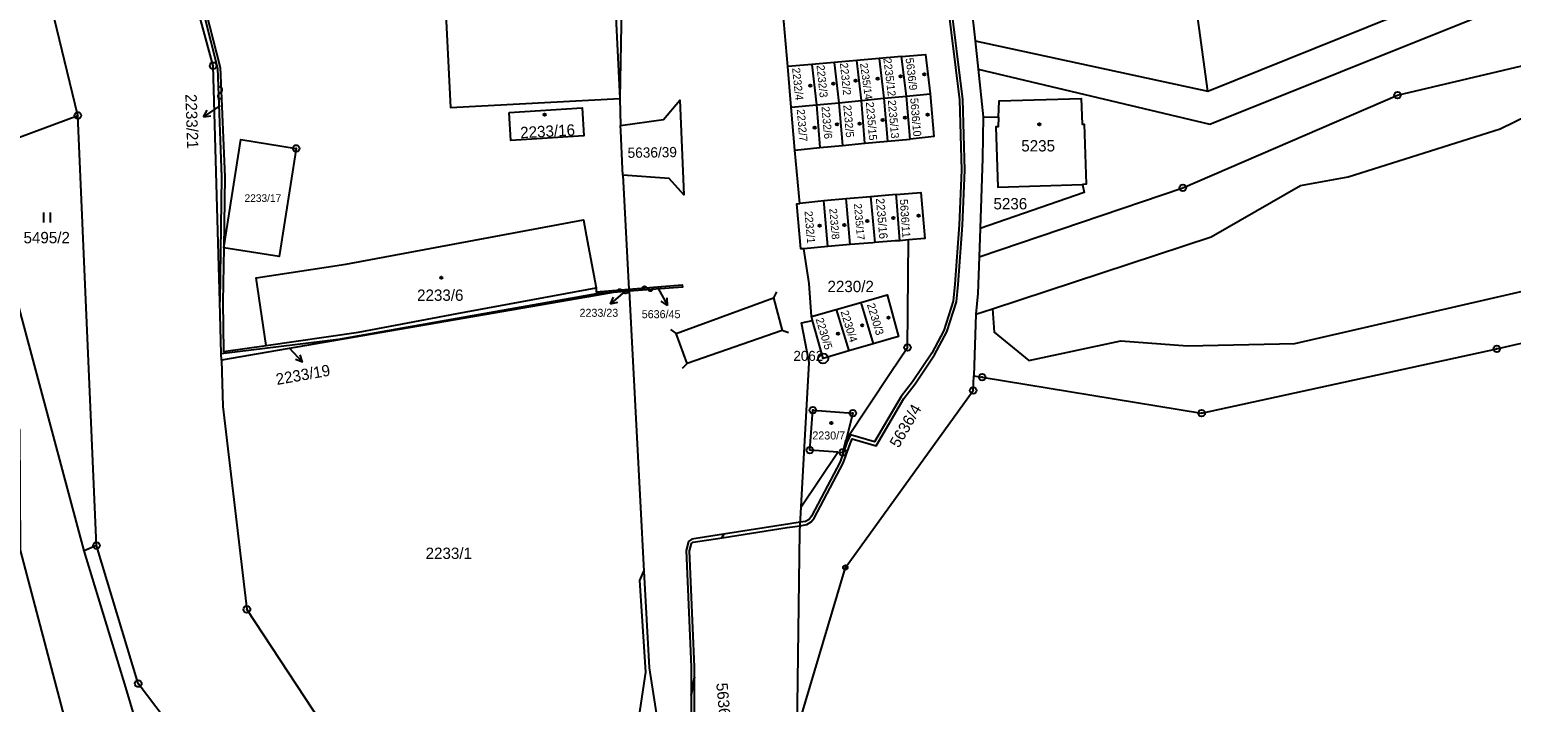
# Model space of a CAD drawing. Extents: x -644096 to -634268, y -1141430 to -1133463.
# Drawn here: x -638206.9 to -637984.7, y -1139805.7 to -1139704.9 of the extents above; entities that cross this region are included whole.
import ezdxf

# ---------------------------------------------------------------- set-up
doc = ezdxf.new("R2010")
doc.units = 0
for name, color, linetype in [('_CIVIL_CONSTRUCTION', 7, 'Continuous'), ('B_Hranice _3D', 7, 'Continuous'), ('M_Svah_Nasyp', 7, 'Continuous'), ('M_Svah_Zarez', 7, 'Continuous'), ('svrsek_osa_sjezdy', 7, 'Continuous'), ('svrsek_osa_VRT', 7, 'Continuous'), ('svrsek_popisy_VRT', 7, 'Continuous'), ('terminal_VRT', 7, 'Continuous')]:
    doc.layers.add(name, color=color, linetype=linetype)

msp = doc.modelspace()

# ---------------------------------------------------------------- linework, layer by layer
at = {"layer": '_CIVIL_CONSTRUCTION'}
for centre, radius in [((-638179.41, -1139710.28), 0.5), ((-638179.41, -1139710.28), 0.0303), ((-638001.83, -1139714.71), 0.5), ((-638001.83, -1139714.71), 0.0303), ((-638199.7, -1139717.73), 0.5), ((-638199.7, -1139717.73), 0.0303), ((-638166.96, -1139722.68), 0.5), ((-638166.96, -1139722.68), 0.0303), ((-638034.01, -1139728.59), 0.5), ((-638034.01, -1139728.59), 0.0303), ((-638087.95, -1139754.16), 0.75), ((-638075.29, -1139752.51), 0.5), ((-638075.29, -1139752.51), 0.0303), ((-637986.93, -1139752.71), 0.5), ((-637986.93, -1139752.71), 0.0303), ((-638087.95, -1139754.16), 0.03), ((-638064.1, -1139756.96), 0.5), ((-638064.1, -1139756.96), 0.0303), ((-638065.44, -1139758.97), 0.5), ((-638065.44, -1139758.97), 0.0303), ((-638089.48, -1139761.91), 0.5), ((-638089.48, -1139761.91), 0.0303), ((-638083.5, -1139762.36), 0.5), ((-638083.5, -1139762.36), 0.0303), ((-638031.19, -1139762.36), 0.5), ((-638031.19, -1139762.36), 0.0303), ((-638089.93, -1139767.9), 0.5), ((-638089.93, -1139767.9), 0.0303), ((-638084.98, -1139768.24), 0.5), ((-638084.98, -1139768.24), 0.0303), ((-638196.91, -1139782.22), 0.5), ((-638196.91, -1139782.22), 0.0303), ((-638084.61, -1139785.5), 0.335), ((-638084.61, -1139785.5), 0.0203), ((-638174.34, -1139791.77), 0.5), ((-638174.34, -1139791.77), 0.0303), ((-638190.63, -1139802.91), 0.5), ((-638190.63, -1139802.91), 0.0303)]:
    msp.add_circle(centre, radius, dxfattribs=at)
at = {"layer": 'B_Hranice _3D'}
msp.add_lwpolyline([(-638069.32, -1139700.47), (-638067.5, -1139715.38), (-638067.21, -1139725.96), (-638067.56, -1139734.16), (-638068.17, -1139743.02), (-638068.45, -1139745.58), (-638069.86, -1139749.99), (-638071.66, -1139753.35), (-638074.54, -1139757.69), (-638076.25, -1139759.89), (-638080.24, -1139766.68), (-638083.85, -1139765.62), (-638084.37, -1139766.77), (-638085.4, -1139769.67), (-638089.69, -1139777.81), (-638090.06, -1139778.28), (-638090.58, -1139778.59), (-638091.37, -1139778.71), (-638092.94, -1139778.95), (-638102.86, -1139780.49), (-638103.1, -1139781.04), (-638093.32, -1139779.52), (-638091.4, -1139779.23), (-638090.4, -1139779.07), (-638089.72, -1139778.66), (-638089.27, -1139778.09), (-638084.94, -1139769.87), (-638083.91, -1139766.95), (-638083.57, -1139766.22), (-638080, -1139767.28), (-638075.83, -1139760.17), (-638074.14, -1139757.99), (-638071.24, -1139753.61), (-638069.4, -1139750.19), (-638067.95, -1139745.68), (-638067.67, -1139743.06), (-638067.06, -1139734.18), (-638066.71, -1139725.96), (-638067, -1139715.34), (-638068.82, -1139700.41)], dxfattribs=at)
for points in [[(-638102.86, -1139780.49), (-638107.64, -1139781.23), (-638108.13, -1139781.59), (-638108.48, -1139782.95), (-638107.73, -1139800.41), (-638107.74, -1139804.62), (-638107.23, -1139801.95), (-638107.23, -1139800.39), (-638107.98, -1139783.01), (-638107.69, -1139781.89), (-638107.44, -1139781.71), (-638103.1, -1139781.04)], [(-638112.99, -1139847.44), (-638112.6, -1139847.76), (-638109.8, -1139844.02), (-638108.74, -1139840), (-638109.08, -1139835.02), (-638110.1, -1139828.69), (-638109.9, -1139826.94), (-638109.7, -1139825.28), (-638107.29, -1139820.71), (-638107.23, -1139801.95), (-638107.74, -1139804.62), (-638107.79, -1139820.59), (-638110.18, -1139825.11), (-638110.6, -1139828.71), (-638109.58, -1139835.08), (-638109.24, -1139839.96), (-638110.26, -1139843.8)]]:
    msp.add_lwpolyline(points, close=True, dxfattribs=at)
at = {"layer": 'M_Svah_Nasyp'}
for p, q in [((-638121.51, -1139651.69), (-638118.45, -1139715.22)), ((-638094.92, -1139744.18), (-638095.37, -1139745.07)), ((-638110, -1139750.42), (-638095.37, -1139745.07)), ((-638095.37, -1139745.07), (-638094.07, -1139749.99)), ((-638110.81, -1139749.83), (-638110, -1139750.42)), ((-638108.32, -1139754.91), (-638110, -1139750.42)), ((-638094.07, -1139749.99), (-638108.32, -1139754.91)), ((-638093.12, -1139750.3), (-638094.07, -1139749.99)), ((-638109.03, -1139755.62), (-638108.32, -1139754.91))]:
    msp.add_line(p, q, dxfattribs=at)
at = {"layer": 'M_Svah_Zarez'}
for p, q in [((-638178.23, -1139714.23), (-638178.51, -1139714.45)), ((-638118.13, -1139743.97), (-638117.87, -1139744.21)), ((-638114.39, -1139743.59), (-638114.16, -1139743.85))]:
    msp.add_line(p, q, dxfattribs=at)
for centre in [(-638072.75, -1139711.59), (-638089.88, -1139713.29), (-638086.4, -1139712.97), (-638083.08, -1139712.54), (-638079.76, -1139712.25), (-638076.33, -1139711.88), (-638129.71, -1139717.64), (-638079.01, -1139718.4), (-638075.65, -1139718.06), (-638072.29, -1139717.62), (-638089.2, -1139719.58), (-638085.84, -1139719.05), (-638082.48, -1139718.95), (-638055.51, -1139719.05), (-638081.33, -1139733.55), (-638077.4, -1139733.13), (-638073.63, -1139732.78), (-638088.47, -1139734.25), (-638084.74, -1139734.14), (-638145.18, -1139742.08), (-638082.09, -1139749.2), (-638078.14, -1139748.04), (-638085.7, -1139750.46), (-638086.7, -1139763.82)]:
    msp.add_circle(centre, 0.175, dxfattribs=at)
for centre, start, end in [((-638178.45, -1139713.88), 301.2914, 93.2189), ((-638178.29, -1139714.8), 121.2914, 273.2189), ((-638118.45, -1139744.22), 38.2914, 190.2189), ((-638117.55, -1139743.96), 218.2914, 10.2189), ((-638114.73, -1139743.81), 33.2914, 185.2189), ((-638113.81, -1139743.63), 213.2914, 5.2189)]:
    msp.add_arc(centre, 0.411, start, end, dxfattribs=at)
at = {"layer": 'svrsek_osa_sjezdy'}
for p, q in [((-638204.78, -1139733.77), (-638204.78, -1139732.27)), ((-638203.78, -1139733.77), (-638203.78, -1139732.27))]:
    msp.add_line(p, q, dxfattribs=at)
at = {"layer": 'svrsek_popisy_VRT'}
for p, q in [((-638178.35, -1139716.26), (-638180.84, -1139717.94)), ((-638180.84, -1139717.94), (-638180.29, -1139716.96)), ((-638180.84, -1139717.94), (-638179.73, -1139717.79)), ((-638117.56, -1139744.03), (-638119.83, -1139746)), ((-638119.83, -1139746), (-638119.4, -1139744.96)), ((-638112.71, -1139743.57), (-638111.3, -1139746.22)), ((-638119.83, -1139746), (-638118.74, -1139745.72)), ((-638111.3, -1139746.22), (-638112.21, -1139745.57)), ((-638111.3, -1139746.22), (-638111.33, -1139745.1)), ((-638168.07, -1139752.51), (-638166.02, -1139754.71)), ((-638166.02, -1139754.71), (-638166.34, -1139753.63)), ((-638166.02, -1139754.71), (-638167.07, -1139754.31))]:
    msp.add_line(p, q, dxfattribs=at)
at = {"layer": 'terminal_VRT'}
for p, q in [((-638030.28, -1139714.08), (-638033.21, -1139692.52)), ((-638093.22, -1139710.4), (-638093.98, -1139701.89)), ((-638065.17, -1139706.56), (-638064.7, -1139710.81)), ((-638065.17, -1139706.56), (-638030.28, -1139714.08)), ((-638079.53, -1139709.2), (-638082.9, -1139709.5)), ((-638076.18, -1139708.91), (-638079.53, -1139709.2)), ((-638079.53, -1139709.2), (-638078.83, -1139715.17)), ((-638075.45, -1139714.85), (-638076.18, -1139708.91)), ((-638089.63, -1139710.09), (-638093.22, -1139710.4)), ((-638092.74, -1139716.52), (-638093.22, -1139710.4)), ((-638086.27, -1139709.79), (-638089.63, -1139710.09)), ((-638089.63, -1139710.09), (-638088.96, -1139716.15)), ((-638082.9, -1139709.5), (-638086.27, -1139709.79)), ((-638086.27, -1139709.79), (-638085.58, -1139715.83)), ((-638082.21, -1139715.5), (-638082.9, -1139709.5)), ((-638064.7, -1139710.81), (-638063.97, -1139717.94)), ((-638118.45, -1139715.22), (-638118.32, -1139719.25)), ((-638088.96, -1139716.15), (-638085.58, -1139715.83)), ((-638085.58, -1139715.83), (-638082.21, -1139715.5)), ((-638085.58, -1139715.83), (-638085.04, -1139722.23)), ((-638082.21, -1139715.5), (-638078.83, -1139715.17)), ((-638081.67, -1139721.9), (-638082.21, -1139715.5)), ((-638078.83, -1139715.17), (-638075.45, -1139714.85)), ((-638078.83, -1139715.17), (-638078.29, -1139721.58)), ((-638075.45, -1139714.85), (-638071.87, -1139714.5)), ((-638074.9, -1139721.29), (-638075.45, -1139714.85)), ((-638212.92, -1139722.66), (-638199.7, -1139717.73)), ((-638196.91, -1139782.22), (-638199.7, -1139717.73)), ((-638092.74, -1139716.52), (-638088.96, -1139716.15)), ((-638092.19, -1139722.92), (-638092.74, -1139716.52)), ((-638088.96, -1139716.15), (-638088.42, -1139722.56)), ((-638063.97, -1139717.94), (-638061.65, -1139718)), ((-638092.19, -1139722.92), (-638088.42, -1139722.56)), ((-638088.42, -1139722.56), (-638085.04, -1139722.23)), ((-638085.04, -1139722.23), (-638081.67, -1139721.9)), ((-638081.67, -1139721.9), (-638078.29, -1139721.58)), ((-638078.29, -1139721.58), (-638074.9, -1139721.29)), ((-638198.75, -1139783.01), (-638214.74, -1139723.34)), ((-638091.43, -1139730.93), (-638092.19, -1139722.92)), ((-638117.97, -1139726.7), (-638117.06, -1139743.77)), ((-638087.84, -1139730.55), (-638091.43, -1139730.93)), ((-638084.47, -1139730.25), (-638087.84, -1139730.55)), ((-638080.82, -1139729.92), (-638084.47, -1139730.25)), ((-638076.99, -1139729.59), (-638080.82, -1139729.92)), ((-638064.41, -1139734.67), (-638064.57, -1139738.94)), ((-638087.24, -1139737.4), (-638090.83, -1139737.71)), ((-638083.87, -1139737.1), (-638087.24, -1139737.4)), ((-638075.15, -1139736.39), (-638076.45, -1139736.51)), ((-638117.06, -1139743.86), (-638119.45, -1139744.27)), ((-638117.05, -1139744.1), (-638119.45, -1139744.27)), ((-638117.06, -1139743.86), (-638117.06, -1139743.77)), ((-638117.05, -1139744.1), (-638117.06, -1139743.86)), ((-638117.05, -1139744.1), (-638114.81, -1139786.03)), ((-638178.2, -1139753.45), (-638178.41, -1139745.69)), ((-638089.69, -1139747.9), (-638086, -1139746.83)), ((-638086, -1139746.83), (-638082.28, -1139745.76)), ((-638086, -1139746.83), (-638084.07, -1139753.03)), ((-638082.28, -1139745.76), (-638080.46, -1139751.98)), ((-638065.03, -1139747.55), (-638062.53, -1139746.73)), ((-638089.52, -1139748.5), (-638089.69, -1139747.9)), ((-638065.03, -1139747.55), (-638065.36, -1139756.75)), ((-638178.17, -1139754.4), (-638178.2, -1139753.45)), ((-638080.46, -1139751.98), (-638084.07, -1139753.03)), ((-638091.24, -1139776.41), (-638085.75, -1139768.19)), ((-638196.91, -1139782.22), (-638198.75, -1139783.01))]:
    msp.add_line(p, q, dxfattribs=at)
for points in [[(-638064.7, -1139710.81), (-638029.95, -1139719.06), (-637971.45, -1139695.54), (-637941.55, -1139684.66), (-637864.73, -1139663.89), (-637841.43, -1139654.88), (-637827.58, -1139644.9), (-637814.99, -1139626.01), (-637786.46, -1139604.1), (-637780.04, -1139601.55), (-637766.47, -1139596.16)], [(-638030.28, -1139714.08), (-637974.36, -1139691.56), (-637942.39, -1139680.32), (-637865.84, -1139659.7), (-637843.56, -1139651.86), (-637830.51, -1139642.68), (-637817.7, -1139623.32), (-637790.26, -1139602.95), (-637786.64, -1139600.26)], [(-638064.57, -1139738.94), (-638034.01, -1139728.59), (-638001.83, -1139714.71), (-637964.71, -1139705.97), (-637937.86, -1139704.18), (-637919.35, -1139694.46), (-637898.67, -1139688.76), (-637874.75, -1139680.51), (-637871.39, -1139675.15), (-637844.39, -1139672.52), (-637824.93, -1139656.02), (-637811.95, -1139628.74), (-637784.59, -1139613.36), (-637769.79, -1139601.48)], [(-638062.53, -1139746.73), (-638029.75, -1139735.92), (-638016.37, -1139728.23), (-638009.23, -1139726.94), (-637986.42, -1139719.74), (-637974.04, -1139713.71), (-637936.73, -1139709.14), (-637909.46, -1139702.79), (-637881.44, -1139691.25), (-637852.2, -1139680.47), (-637835.36, -1139674.64), (-637823.85, -1139663.94), (-637807.12, -1139641.26), (-637810.07, -1139637.51), (-637797.17, -1139623.31), (-637793.77, -1139624.34), (-637766.1, -1139602.63), (-637761.97, -1139602.47), (-637745.85, -1139608.77)], [(-638062.53, -1139746.73), (-638062.31, -1139750.2), (-638057.08, -1139754.46), (-638043.29, -1139751.51), (-638033.32, -1139752.28), (-638017.22, -1139751.94), (-637976.34, -1139742.55), (-637973.32, -1139739.76), (-637966.7, -1139740.34), (-637945.28, -1139735.91), (-637917.72, -1139729.8), (-637852.73, -1139708.31), (-637824.37, -1139694.79), (-637811.2, -1139683.49), (-637798.84, -1139676.29), (-637783.23, -1139651.86), (-637771.58, -1139637.92), (-637742.79, -1139624.04), (-637729.39, -1139619.12)], [(-638120.94, -1139651.66), (-638121.51, -1139651.69), (-638122.34, -1139637.76), (-638131.38, -1139638.2), (-638134.88, -1139638.39), (-638134.7, -1139641.89), (-638134.16, -1139652.39), (-638133.96, -1139652.38), (-638133.77, -1139655.57), (-638146.84, -1139656.24), (-638154.87, -1139656.63), (-638154.05, -1139672.86), (-638151.09, -1139672.74), (-638150.88, -1139676.88), (-638145.83, -1139676.64), (-638143.84, -1139716.55), (-638118.45, -1139715.22)], [(-638065.36, -1139756.75), (-638064.1, -1139756.96), (-638031.19, -1139762.36), (-637986.93, -1139752.71), (-637943.47, -1139742.75), (-637915.92, -1139736.03), (-637877.49, -1139726.53), (-637853.92, -1139719.79), (-637830.06, -1139709.87), (-637803.02, -1139694.4), (-637796, -1139690.55), (-637770.42, -1139665.72), (-637759.32, -1139651.52), (-637748.61, -1139641.53)], [(-638203.39, -1139645.77), (-638195.99, -1139661.46), (-638195.79, -1139661.4), (-638187.05, -1139679.96), (-638181.37, -1139697.96), (-638181.56, -1139698.01), (-638178.35, -1139710.56), (-638177.68, -1139726.95), (-638177.82, -1139737.57), (-638177.94, -1139745.66), (-638177.86, -1139753.1), (-638171.45, -1139752.23)], [(-638120.94, -1139651.66), (-638118.19, -1139701.45), (-638118.45, -1139715.22)], [(-638199.7, -1139717.73), (-638204.04, -1139699.75), (-638220.33, -1139667.78)], [(-638069.08, -1139676.68), (-638066.9, -1139690.92), (-638065.17, -1139706.56)], [(-638178.41, -1139745.69), (-638179.41, -1139710.28), (-638187.61, -1139680.12)], [(-638187.61, -1139680.12), (-638181.92, -1139698.14), (-638178.78, -1139710.63), (-638178.14, -1139726.96), (-638178.41, -1139745.69)], [(-638076.18, -1139708.91), (-638072.59, -1139708.6), (-638071.87, -1139714.5)], [(-638118.32, -1139719.25), (-638111.87, -1139718.36), (-638109.45, -1139715.46), (-638108.84, -1139729.64), (-638111.02, -1139727.17), (-638117.97, -1139726.7)], [(-638071.87, -1139714.5), (-638071.34, -1139720.91), (-638072.21, -1139721), (-638074.9, -1139721.29)], [(-638061.65, -1139718), (-638061.56, -1139715.57), (-638049.23, -1139715.18), (-638049.11, -1139719.04), (-638048.78, -1139719.03), (-638048.49, -1139728.05), (-638049.04, -1139728.07)], [(-638135.04, -1139717.29), (-638124.06, -1139716.61), (-638123.8, -1139720.82), (-638134.79, -1139721.49), (-638135.04, -1139717.29)], [(-638063.97, -1139717.94), (-638064.03, -1139724.14), (-638064.41, -1139734.67)], [(-638061.65, -1139718), (-638061.7, -1139719.44), (-638062.05, -1139719.46), (-638061.77, -1139728.47), (-638049.04, -1139728.07)], [(-638117.97, -1139726.7), (-638118.02, -1139725.73), (-638118.29, -1139720.03), (-638118.32, -1139719.25)], [(-638177.82, -1139737.57), (-638175.26, -1139721.37), (-638166.96, -1139722.68), (-638169.52, -1139738.88), (-638177.82, -1139737.57)], [(-638143.37, -1139961.91), (-638143.18, -1139951.04), (-638146.19, -1139937.47), (-638195.09, -1139832.97), (-638208.27, -1139782.9), (-638208.38, -1139764.93), (-638222.81, -1139727.54)], [(-638076.99, -1139729.59), (-638073.27, -1139729.27), (-638072.71, -1139736.18), (-638075.15, -1139736.39)], [(-638049.04, -1139728.07), (-638048.81, -1139729.28), (-638064.41, -1139734.67)], [(-638090.83, -1139737.71), (-638091.27, -1139737.75), (-638091.9, -1139730.98), (-638091.43, -1139730.93)], [(-638087.24, -1139737.4), (-638087.8, -1139731.02), (-638087.84, -1139730.55)], [(-638083.87, -1139737.1), (-638084.43, -1139730.72), (-638084.47, -1139730.25)], [(-638080.82, -1139729.92), (-638080.77, -1139730.4), (-638080.18, -1139736.78)], [(-638076.45, -1139736.51), (-638076.95, -1139730.06), (-638076.99, -1139729.59)], [(-638171.45, -1139752.23), (-638172.94, -1139742.07), (-638159.53, -1139740.03), (-638123.88, -1139733.38), (-638123.45, -1139735.64), (-638121.98, -1139743.59)], [(-638089.69, -1139747.9), (-638090.05, -1139742.93), (-638090.83, -1139737.71)], [(-638084.49, -1139766.3), (-638077.77, -1139756.22), (-638075.29, -1139752.51), (-638075.15, -1139736.39)], [(-638080.18, -1139736.78), (-638080.51, -1139736.81), (-638083.87, -1139737.1)], [(-638076.45, -1139736.51), (-638077.15, -1139736.52), (-638080.18, -1139736.78)], [(-638064.57, -1139738.94), (-638064.77, -1139744.43), (-638065.03, -1139747.55)], [(-638119.45, -1139744.27), (-638121.95, -1139744.46), (-638160.59, -1139751.31), (-638178.2, -1139753.45)], [(-638119.45, -1139744.27), (-638121.97, -1139744.71), (-638178.17, -1139754.4)], [(-638171.45, -1139752.23), (-638157.59, -1139750.2), (-638142.82, -1139747.44), (-638121.98, -1139743.59)], [(-638121.98, -1139743.59), (-638121.99, -1139744.17), (-638117.06, -1139743.77)], [(-638117.06, -1139743.77), (-638109.07, -1139743.12), (-638109.03, -1139743.5), (-638117.05, -1139744.1)], [(-638082.28, -1139745.76), (-638078.34, -1139744.62), (-638076.62, -1139750.86), (-638080.46, -1139751.98)], [(-638091.24, -1139776.41), (-638090.02, -1139754.75), (-638091.18, -1139748.84), (-638089.52, -1139748.5)], [(-638084.07, -1139753.03), (-638087.95, -1139754.16), (-638089.52, -1139748.5)], [(-638178.17, -1139754.4), (-638177.96, -1139761.39), (-638174.34, -1139791.77), (-638157.04, -1139818.08), (-638123.15, -1139841.38)], [(-638091.83, -1139809.81), (-638084.61, -1139785.5), (-638065.44, -1139758.97), (-638065.36, -1139756.75)], [(-638085.75, -1139768.19), (-638089.93, -1139767.9), (-638089.48, -1139761.91), (-638083.5, -1139762.36), (-638084.49, -1139766.3)], [(-638085.75, -1139768.19), (-638084.98, -1139768.24), (-638084.49, -1139766.3)], [(-638091.83, -1139809.81), (-638091.45, -1139780.09), (-638091.24, -1139776.41)], [(-638130.95, -1139862.92), (-638157.06, -1139841.82), (-638174.59, -1139824.07), (-638190.63, -1139802.91), (-638196.91, -1139782.22)], [(-638172, -1139872.23), (-638192.49, -1139803.48), (-638198.75, -1139783.01)], [(-638123.15, -1139841.38), (-638117.76, -1139822.8), (-638114.51, -1139801.2), (-638115.45, -1139787.43), (-638114.81, -1139786.03)], [(-638114.81, -1139786.03), (-638114.04, -1139800.56), (-638110.62, -1139822.32)]]:
    msp.add_lwpolyline(points, dxfattribs=at)

# ---------------------------------------------------------------- texts
at = {"layer": '_CIVIL_CONSTRUCTION'}
msp.add_text('2062', height=1.5, dxfattribs=at).set_placement((-638092.4, -1139754.53))
at = {"layer": 'svrsek_osa_VRT'}
for s, height, rotation, p in [('2235/12', 1.2, 277, (-638078.92, -1139709.2)), ('5636/9', 1.2, 277, (-638075.59, -1139709.17)), ('2232/4', 1.2, 276, (-638092.6, -1139710.65)), ('2232/3', 1.2, 276, (-638088.94, -1139710.23)), ('2232/2', 1.2, 276, (-638085.43, -1139709.9)), ('2235/14', 1.14, 278, (-638082.41, -1139709.97)), ('2233/21', 1.7, 272, (-638183.58, -1139714.56)), ('2235/15', 1.2, 275, (-638081.54, -1139715.76)), ('2235/13', 1.2, 275, (-638078.24, -1139715.47)), ('5636/10', 1.2, 275, (-638074.9, -1139715.17)), ('2232/7', 1.2, 275, (-638091.9, -1139716.84)), ('2232/6', 1.2, 275, (-638088.19, -1139716.42)), ('2232/5', 1.2, 275, (-638084.92, -1139716.21)), ('2233/16', 1.7, 3, (-638133.32, -1139721.17)), ('5636/39', 1.53, 1, (-638117.25, -1139724.11)), ('2235/17', 1.139, 275, (-638083.32, -1139730.98)), ('2235/16', 1.271, 275, (-638080.04, -1139730.18)), ('5636/11', 1.2, 274, (-638076.45, -1139730.32)), ('2232/1', 1.2, 275, (-638090.74, -1139732.1)), ('2232/8', 1.14, 275, (-638087.02, -1139731.72)), ('2230/4', 1.2, 287, (-638085.34, -1139747.17)), ('2230/3', 1.2, 287, (-638081.39, -1139746.1)), ('2230/5', 1.2, 287, (-638089.09, -1139748.27)), ('2233/19', 1.7, 10, (-638169.84, -1139758.15)), ('5636/4', 1.7, 60, (-638076.61, -1139767.69)), ('5636/18', 1.7, 275, (-638103.97, -1139802.85))]:
    msp.add_text(s, height=height, rotation=rotation, dxfattribs=at).set_placement(p)
for s, height, p in [('5235', 1.7, (-638058.23, -1139723.14)), ('2233/17', 1.139, (-638174.7, -1139730.7)), ('5236', 1.7, (-638062.4, -1139731.82)), ('5495/2', 1.7, (-638207.84, -1139736.9)), ('2230/2', 1.7, (-638087.29, -1139744.22)), ('2233/6', 1.7, (-638148.83, -1139745.53)), ('2233/23', 1.2, (-638124.47, -1139747.92)), ('5636/45', 1.2, (-638115.14, -1139748.13)), ('2230/7', 1.2, (-638089.56, -1139766.31)), ('2233/1', 1.7, (-638147.55, -1139784.22))]:
    msp.add_text(s, height=height, dxfattribs=at).set_placement(p)

doc.saveas('drawing.dxf')
